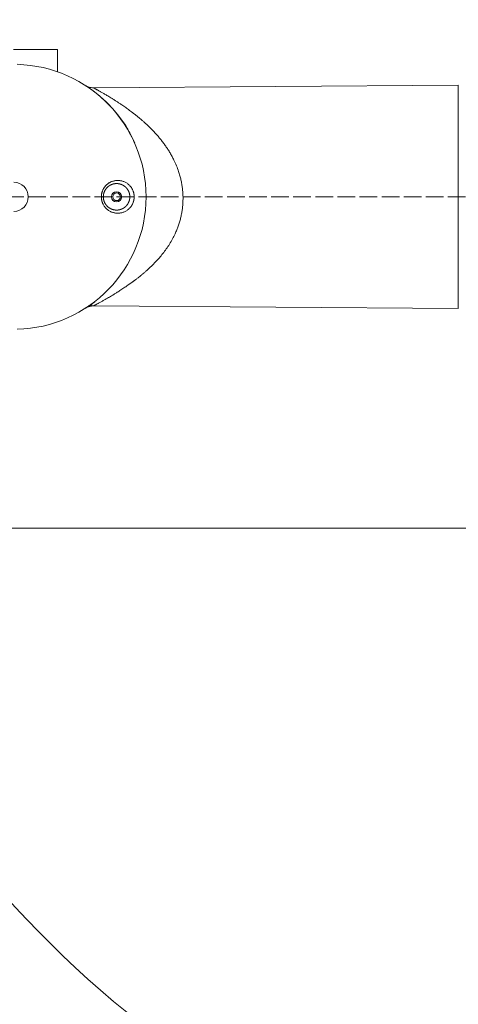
# Model space of a CAD drawing. Header units: millimetres. Extents: x 5437 to 18441, y -4466 to 3128.
# Tile 312 of 497: x 7400 to 7698, y 1073 to 1741. Entities that reach past the tile are written whole.
import ezdxf

# ---------------------------------------------------------------- set-up
doc = ezdxf.new("R2010")
doc.units = ezdxf.units.MM
doc.linetypes.add('ACAD_ISO02W100', pattern=[15, 12, -3])
doc.layers.add('1', color=7, linetype='Continuous', true_color=0xffffff)
doc.styles.add('TXT08', font='txt.shx', dxfattribs={"width": 0.8, "bigfont": 'gbcbig.shx'})
doc.dimstyles.new('YanXiu', dxfattribs={"dimtxt": 40, "dimasz": 30, "dimexe": 0.66, "dimexo": 0.66, "dimgap": 0.66, "dimtad": 0, "dimdec": 1, "dimdsep": 46, "dimtxsty": 'TXT08', "dimcen": 0, "dimclrd": 256, "dimclre": 165, "dimclrt": 90, "dimazin": 2, "dimtfac": 1, "dimtdec": 1, "dimtofl": 0, "dimtmove": 0, "dimatfit": 3, "dimfxl": 1, "dimlwd": 5, "dimlwe": 13, "dimarcsym": 0})

# ---------------------------------------------------------------- blocks, each defined once
blk = doc.blocks.new('*D39')
at = {"lineweight": 5, "transparency": 16777216}
for start, end in [(182.40821, 212.16324), (217.83676, 247.59179)]:
    blk.add_arc((7923.57, 1620.92), 713.81, start, end, dxfattribs=at)
at = {"lineweight": 20, "transparency": 16777216}
for points in [[(7205.4, 1590.82), (7215.39, 1591.03), (7209.76, 1620.92)], [(7653.27, 965.68), (7649.66, 956.35), (7679.44, 950.16)]]:
    blk.add_solid(points, dxfattribs=at)
at = {"layer": 'Defpoints', "color": 0, "lineweight": 20, "transparency": 16777216}
for p in [(7031.12, 1620.92), (8081.12, 1620.92), (7869.69, 1472.88), (7268.14, 1338.2), (7510.57, 486.2)]:
    blk.add_point(p, dxfattribs=at)
at = {"color": 90, "lineweight": 20, "transparency": 16777216, "insert": (7338.86, 1211.5), "char_height": 40, "attachment_point": 5, "rotation": 305, "style": 'TXT08'}
blk.add_mtext('70°', dxfattribs=at)
blk = doc.blocks.new('*D47')
at = {"color": 165, "lineweight": 13, "transparency": 16777216}
for p, q in [((7031.12, 1621.58), (7031.12, 1904.91)), ((8081.12, 1396.58), (8081.12, 1904.91))]:
    blk.add_line(p, q, dxfattribs=at)
at = {"lineweight": 5, "transparency": 16777216}
for p, q in [((7061.12, 1904.25), (7507.46, 1904.25)), ((8051.12, 1904.25), (7604.78, 1904.25))]:
    blk.add_line(p, q, dxfattribs=at)
at = {"lineweight": 20, "transparency": 16777216}
for points in [[(7061.12, 1909.25), (7061.12, 1899.25), (7031.12, 1904.25)], [(8051.12, 1909.25), (8051.12, 1899.25), (8081.12, 1904.25)]]:
    blk.add_solid(points, dxfattribs=at)
at = {"layer": 'Defpoints', "color": 0, "lineweight": 20, "transparency": 16777216}
for p in [(8081.12, 1904.25), (7031.12, 1620.92), (8081.12, 1395.92)]:
    blk.add_point(p, dxfattribs=at)
at = {"color": 90, "lineweight": 20, "transparency": 16777216, "insert": (7556.12, 1904.25), "char_height": 40, "attachment_point": 5, "style": 'TXT08'}
blk.add_mtext('1050', dxfattribs=at)
blk = doc.blocks.new('*D49')
at = {"color": 165, "lineweight": 13, "transparency": 16777216}
for p, q in [((8077.89, 1395.92), (6670.65, 1395.92)), ((8080.46, 515.92), (6670.65, 515.92))]:
    blk.add_line(p, q, dxfattribs=at)
at = {"lineweight": 5, "transparency": 16777216}
for p, q in [((6671.31, 1365.92), (6671.31, 996.58)), ((6671.31, 545.92), (6671.31, 915.26))]:
    blk.add_line(p, q, dxfattribs=at)
at = {"lineweight": 20, "transparency": 16777216}
for points in [[(6666.31, 1365.92), (6676.31, 1365.92), (6671.31, 1395.92)], [(6666.31, 545.92), (6676.31, 545.92), (6671.31, 515.92)]]:
    blk.add_solid(points, dxfattribs=at)
at = {"layer": 'Defpoints', "color": 0, "lineweight": 20, "transparency": 16777216}
for p in [(8078.55, 1395.92), (6671.31, 515.92), (8081.12, 515.92)]:
    blk.add_point(p, dxfattribs=at)
at = {"color": 90, "lineweight": 20, "transparency": 16777216, "insert": (6671.31, 955.92), "char_height": 40, "attachment_point": 5, "rotation": 90, "style": 'TXT08'}
blk.add_mtext('880', dxfattribs=at)
blk = doc.blocks.new('*D51')
at = {"color": 165, "lineweight": 13, "transparency": 16777216}
for p, q in [((7030.46, 1620.92), (6590.35, 1620.92)), ((8077.89, 1395.92), (6590.35, 1395.92))]:
    blk.add_line(p, q, dxfattribs=at)
at = {"lineweight": 5, "transparency": 16777216}
for p, q in [((6591.01, 1590.92), (6591.01, 1551.75)), ((6591.01, 1425.92), (6591.01, 1465.1))]:
    blk.add_line(p, q, dxfattribs=at)
at = {"lineweight": 20, "transparency": 16777216}
for points in [[(6586.01, 1590.92), (6596.01, 1590.92), (6591.01, 1620.92)], [(6586.01, 1425.92), (6596.01, 1425.92), (6591.01, 1395.92)]]:
    blk.add_solid(points, dxfattribs=at)
at = {"layer": 'Defpoints', "color": 0, "lineweight": 20, "transparency": 16777216}
for p in [(6591.01, 1620.92), (7031.12, 1620.92), (8078.55, 1395.92)]:
    blk.add_point(p, dxfattribs=at)
at = {"color": 90, "lineweight": 20, "transparency": 16777216, "insert": (6591.01, 1508.42), "char_height": 40, "attachment_point": 5, "rotation": 90, "style": 'TXT08'}
blk.add_mtext('225', dxfattribs=at)

msp = doc.modelspace()

# ---------------------------------------------------------------- linework, layer by layer
at = {"color": 3, "linetype": 'ACAD_ISO02W100', "lineweight": 13}
msp.add_line((7031.11836, 1620.92321), (8081.11836, 1620.92321), dxfattribs=at)
at = {"color": 7, "lineweight": 20}
msp.add_arc((8078.21928, 516.97839), 1942.36096, 17.50812349, 223.34882114, dxfattribs=at)
at = {"layer": '1', "color": 0, "lineweight": 20}
for p, q in [((7396.11836, 1720.92321), (7426.11836, 1720.92321)), ((7426.11836, 1720.92321), (7426.11836, 1705.77621)), ((7698.13931, 1696.69297), (7450.38622, 1694.9633)), ((7698.13931, 1696.69297), (7698.13931, 1545.15345)), ((7450.38616, 1546.88312), (7698.13931, 1545.15345))]:
    msp.add_line(p, q, dxfattribs=at)
for centre, radius, start, end in [((7396.11836, 1620.92321), 90, 271.56994383, 88.43005617), ((7396.11836, 1620.92321), 10, 271.56994384, 88.43005616), ((7466.11836, 1620.92321), 3.5, 0, 180), ((7466.11836, 1620.92321), 3.5, 180, 0), ((7466.11836, 1620.92321), 2.6, 0, 180), ((7466.11836, 1620.92321), 2.6, 180, 0)]:
    msp.add_arc(centre, radius, start, end, dxfattribs=at)
for points, degree, knots in [([(7450.38622, 1694.96332), (7449.90293, 1694.95994), (7449.41939, 1694.99165), (7448.46196, 1695.12457), (7447.98808, 1695.22579), (7447.05989, 1695.4956), (7446.60559, 1695.6642), (7445.7261, 1696.06524), (7445.30091, 1696.29768), (7444.89474, 1696.55961)], 3, [0, 0, 0, 0, 0.25, 0.25, 0.5, 0.5, 0.75, 0.75, 1, 1, 1, 1]), ([(7448.41023, 1694.15772), (7449.65078, 1693.30929), (7452.39632, 1691.23597), (7457.3569, 1687.05243), (7462.35279, 1682.1415), (7467.43582, 1676.30986), (7472.21028, 1669.73472), (7475.98285, 1662.85569), (7477.74713, 1659.01142), (7478.4517, 1657.27192)], 3, [0, 0, 0, 0, 0.147900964, 0.301074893, 0.44511415, 0.579567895, 0.742356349, 0.881408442, 1, 1, 1, 1]), ([(7450.38619, 1694.9633), (7450.38615, 1694.96329), (7450.38606, 1694.96326), (7450.38617, 1694.96311), (7450.38647, 1694.96286), (7450.38696, 1694.9625), (7450.38765, 1694.96205), (7450.38853, 1694.96149), (7450.3896, 1694.96084), (7450.39087, 1694.96008), (7450.39234, 1694.95923), (7450.394, 1694.95827), (7450.39585, 1694.95721), (7450.3979, 1694.95605), (7450.40014, 1694.95479), (7450.40257, 1694.95343), (7450.4052, 1694.95196), (7450.40803, 1694.9504), (7450.41105, 1694.94873), (7450.41426, 1694.94696), (7450.41767, 1694.9451), (7450.42127, 1694.94313), (7450.42507, 1694.94105), (7450.42906, 1694.93888), (7450.43325, 1694.93661), (7450.43763, 1694.93423), (7450.4422, 1694.93175), (7450.44697, 1694.92917), (7450.45193, 1694.92649), (7450.45709, 1694.92371), (7450.46244, 1694.92082), (7450.46799, 1694.91784), (7450.47373, 1694.91475), (7450.47966, 1694.91156), (7450.48579, 1694.90827), (7450.49212, 1694.90487), (7450.49864, 1694.90137), (7450.50535, 1694.89778), (7450.51226, 1694.89407), (7450.51936, 1694.89027), (7450.52665, 1694.88636), (7450.53415, 1694.88236), (7450.54183, 1694.87824), (7450.54971, 1694.87403), (7450.55778, 1694.86972), (7450.56605, 1694.8653), (7450.57451, 1694.86078), (7450.58317, 1694.85615), (7450.59202, 1694.85143), (7450.60107, 1694.8466), (7450.61031, 1694.84167), (7450.61974, 1694.83663), (7450.62937, 1694.83149), (7450.63919, 1694.82625), (7450.64921, 1694.82091), (7450.65942, 1694.81546), (7450.66983, 1694.80991), (7450.68043, 1694.80426), (7450.69122, 1694.79851), (7450.70221, 1694.79265), (7450.7134, 1694.78669), (7450.72478, 1694.78062), (7450.73635, 1694.77445), (7450.74812, 1694.76818), (7450.76008, 1694.7618), (7450.77223, 1694.75532), (7450.78458, 1694.74874), (7450.79713, 1694.74206), (7450.80987, 1694.73527), (7450.8228, 1694.72837), (7450.83593, 1694.72138), (7450.84925, 1694.71428), (7450.86277, 1694.70707), (7450.87648, 1694.69976), (7450.89039, 1694.69235), (7450.90449, 1694.68484), (7450.91878, 1694.67722), (7450.93327, 1694.66949), (7450.94795, 1694.66167), (7450.96283, 1694.65373), (7450.9779, 1694.6457), (7450.99317, 1694.63756), (7451.00863, 1694.62931), (7451.02428, 1694.62097), (7451.04013, 1694.61251), (7451.05618, 1694.60396), (7451.15623, 1694.55059), (7451.35986, 1694.4419), (7451.70757, 1694.25564), (7452.10845, 1694.03981), (7452.5625, 1693.79394), (7453.09961, 1693.50128), (7453.73169, 1693.15443), (7454.47009, 1692.74542), (7455.28445, 1692.28957), (7456.14957, 1691.79983), (7457.06094, 1691.27809), (7458.01435, 1690.72571), (7459.03677, 1690.12559), (7460.20649, 1689.42954), (7461.54401, 1688.6211), (7463.06842, 1687.68166), (7464.64068, 1686.69199), (7466.26111, 1685.65053), (7467.93, 1684.55371), (7469.51001, 1683.48936), (7470.98368, 1682.47456), (7472.2812, 1681.5632), (7473.62237, 1680.6021), (7474.92609, 1679.64754), (7476.29361, 1678.62458), (7477.38922, 1677.78556), (7478.33193, 1677.05052), (7479.05607, 1676.47883), (7479.77185, 1675.9053), (7480.72202, 1675.13415), (7481.81784, 1674.22679), (7483.20293, 1673.04809), (7484.526, 1671.88937), (7486.38463, 1670.21184), (7488.61172, 1668.10052), (7490.99394, 1665.67987), (7492.99633, 1663.50963), (7494.69454, 1661.56253), (7496.34872, 1659.55339), (7497.95685, 1657.47169), (7499.51681, 1655.30682), (7501.01449, 1653.07176), (7502.44416, 1650.75919), (7503.79981, 1648.3621), (7505.28289, 1645.47787), (7506.81218, 1642.07356), (7508.14195, 1638.4869), (7509.12145, 1635.27625), (7509.83303, 1632.4571), (7510.4061, 1629.59906), (7510.83564, 1626.70391), (7511.11662, 1623.77441), (7511.24473, 1620.84243), (7511.21948, 1617.91191), (7511.04061, 1614.98682), (7510.71117, 1612.09995), (7510.23565, 1609.2534), (7509.61881, 1606.44837), (7508.86955, 1603.71056), (7507.99578, 1601.04007), (7507.00507, 1598.43578), (7505.72745, 1595.49842), (7504.09133, 1592.24628), (7502.08615, 1588.81573), (7499.88593, 1585.51303), (7497.58814, 1582.43821), (7495.13112, 1579.47173), (7492.91573, 1577.03096), (7490.9071, 1574.9662), (7489.15412, 1573.25197), (7487.50617, 1571.71837), (7485.9775, 1570.3525), (7484.65191, 1569.20543), (7483.27972, 1568.05386), (7481.99543, 1567.00678), (7480.60779, 1565.90543), (7479.50642, 1565.05376), (7478.60727, 1564.37241), (7478.07896, 1563.97601), (7477.60117, 1563.62078), (7477.1739, 1563.30569), (7476.79715, 1563.02984), (7476.31855, 1562.68147), (7475.73458, 1562.26005), (7475.04185, 1561.76605), (7474.38862, 1561.3053), (7473.50567, 1560.68875), (7472.41452, 1559.93843), (7470.61599, 1558.72622), (7468.46688, 1557.31844), (7466.19287, 1555.88037), (7464.29641, 1554.71067), (7462.70791, 1553.75075), (7461.30449, 1552.91818), (7460.06733, 1552.19497), (7458.97607, 1551.56533), (7457.95578, 1550.98383), (7456.96958, 1550.42804), (7456.02305, 1549.90023), (7455.1223, 1549.40335), (7454.3022, 1548.95556), (7453.53784, 1548.54205), (7452.83658, 1548.1658), (7452.2064, 1547.83054), (7451.66978, 1547.54738), (7451.35819, 1547.38419), (7451.20249, 1547.30288), (7451.16696, 1547.28433), (7451.13222, 1547.26621), (7451.09827, 1547.24851), (7451.06512, 1547.23124), (7451.03275, 1547.21438), (7451.00117, 1547.19795), (7450.97039, 1547.18193), (7450.94039, 1547.16634), (7450.91118, 1547.15117), (7450.88277, 1547.13642), (7450.85514, 1547.12209), (7450.82831, 1547.10818), (7450.80226, 1547.09469), (7450.77701, 1547.08162), (7450.75254, 1547.06897), (7450.72887, 1547.05674), (7450.70598, 1547.04493), (7450.68389, 1547.03353), (7450.66258, 1547.02256), (7450.64207, 1547.012), (7450.62235, 1547.00186), (7450.60341, 1546.99214), (7450.58527, 1546.98283), (7450.56792, 1546.97394), (7450.55135, 1546.96547), (7450.53558, 1546.95741), (7450.5206, 1546.94977), (7450.5064, 1546.94255), (7450.493, 1546.93574), (7450.48039, 1546.92934), (7450.46857, 1546.92336), (7450.45754, 1546.9178), (7450.44729, 1546.91265), (7450.43784, 1546.90791), (7450.42918, 1546.90359), (7450.42131, 1546.89968), (7450.41423, 1546.89619), (7450.40794, 1546.8931), (7450.40244, 1546.89043), (7450.39773, 1546.88817), (7450.39381, 1546.88633), (7450.39068, 1546.88489), (7450.38835, 1546.88387), (7450.38675, 1546.88324), (7450.38636, 1546.88316), (7450.38616, 1546.88312)], 3, [0, 0, 0, 0, 0.000322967, 0.000645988, 0.000969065, 0.001292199, 0.001615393, 0.001938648, 0.002261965, 0.002585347, 0.002908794, 0.003232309, 0.003555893, 0.003879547, 0.004203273, 0.004527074, 0.00485095, 0.005174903, 0.005498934, 0.005823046, 0.00614724, 0.006471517, 0.006795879, 0.007120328, 0.007444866, 0.007769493, 0.008094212, 0.008419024, 0.00874393, 0.009068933, 0.009394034, 0.009719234, 0.010044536, 0.01036994, 0.010695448, 0.011021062, 0.011346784, 0.011672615, 0.011998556, 0.012324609, 0.012650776, 0.012977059, 0.013303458, 0.013629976, 0.013956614, 0.014283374, 0.014610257, 0.014937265, 0.015264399, 0.015591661, 0.015919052, 0.016246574, 0.016574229, 0.016902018, 0.017229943, 0.017558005, 0.017886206, 0.018214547, 0.018543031, 0.018871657, 0.019200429, 0.019529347, 0.019858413, 0.020187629, 0.020516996, 0.020846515, 0.021176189, 0.021506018, 0.021836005, 0.02216615, 0.022496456, 0.022826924, 0.023157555, 0.02348835, 0.023819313, 0.024150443, 0.024481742, 0.024813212, 0.025144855, 0.025476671, 0.025808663, 0.026140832, 0.026473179, 0.026805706, 0.027138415, 0.027471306, 0.027804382, 0.033295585, 0.038864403, 0.044516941, 0.05025904, 0.056096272, 0.06306631, 0.070218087, 0.077558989, 0.08509585, 0.092195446, 0.099512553, 0.107051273, 0.11481536, 0.124479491, 0.134598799, 0.145177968, 0.15489401, 0.165195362, 0.176084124, 0.183665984, 0.191709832, 0.199237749, 0.207434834, 0.214693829, 0.223248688, 0.226623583, 0.231186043, 0.235913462, 0.23914216, 0.247808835, 0.255106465, 0.263461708, 0.271134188, 0.28804485, 0.303352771, 0.314637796, 0.325440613, 0.335764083, 0.346996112, 0.357852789, 0.368340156, 0.379550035, 0.390451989, 0.40105679, 0.41774192, 0.433893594, 0.445026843, 0.455987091, 0.466798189, 0.477830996, 0.488778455, 0.499669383, 0.510560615, 0.521462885, 0.532405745, 0.543120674, 0.553951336, 0.564923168, 0.57547927, 0.586229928, 0.597193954, 0.61290451, 0.629220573, 0.644760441, 0.661053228, 0.676408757, 0.692727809, 0.702628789, 0.71313712, 0.724254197, 0.731842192, 0.73996034, 0.747356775, 0.75562478, 0.762132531, 0.771243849, 0.774560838, 0.777588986, 0.780328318, 0.782778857, 0.784940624, 0.786813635, 0.79102284, 0.795011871, 0.798780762, 0.802329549, 0.810328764, 0.817787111, 0.833870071, 0.848514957, 0.859152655, 0.869310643, 0.878993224, 0.886907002, 0.894586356, 0.90203495, 0.909256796, 0.917098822, 0.924731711, 0.932162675, 0.939399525, 0.947182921, 0.954799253, 0.962261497, 0.969583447, 0.970257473, 0.970930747, 0.971603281, 0.972275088, 0.97294618, 0.973616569, 0.974286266, 0.974955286, 0.975623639, 0.976291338, 0.976958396, 0.977624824, 0.978290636, 0.978955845, 0.979620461, 0.980284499, 0.98094797, 0.981610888, 0.982273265, 0.982935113, 0.983596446, 0.984257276, 0.984917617, 0.985577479, 0.986236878, 0.986895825, 0.987554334, 0.988212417, 0.988870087, 0.989527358, 0.990184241, 0.990840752, 0.991496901, 0.992152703, 0.992808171, 0.993463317, 0.994118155, 0.994772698, 0.995426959, 0.996080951, 0.996734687, 0.997388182, 0.998041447, 0.998694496, 0.999347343, 1, 1, 1, 1]), ([(7455.78053, 1620.92321), (7455.78055, 1620.9405), (7455.7806, 1620.97508), (7455.78097, 1621.02694), (7455.78158, 1621.07878), (7455.78243, 1621.13061), (7455.78352, 1621.18244), (7455.78486, 1621.23425), (7455.78644, 1621.28604), (7455.78826, 1621.33783), (7455.79033, 1621.38961), (7455.79264, 1621.44138), (7455.79519, 1621.49315), (7455.79799, 1621.5449), (7455.80102, 1621.59665), (7455.80431, 1621.6484), (7455.80783, 1621.70014), (7455.8116, 1621.75187), (7455.81561, 1621.8036), (7455.81987, 1621.85533), (7455.82437, 1621.90706), (7455.82911, 1621.95878), (7455.8341, 1622.01051), (7455.83932, 1622.06223), (7455.8448, 1622.11395), (7455.85051, 1622.16568), (7455.85647, 1622.21741), (7455.86267, 1622.26914), (7455.86912, 1622.32087), (7455.87581, 1622.37261), (7455.89647, 1622.52684), (7455.93554, 1622.78265), (7456.00172, 1623.13818), (7456.0794, 1623.49105), (7456.19277, 1623.93626), (7456.35468, 1624.46937), (7456.58179, 1625.08318), (7456.84566, 1625.68347), (7457.13195, 1626.24255), (7457.43389, 1626.76098), (7457.74625, 1627.23894), (7458.08359, 1627.7011), (7458.54092, 1628.26414), (7459.14342, 1628.90648), (7459.81533, 1629.50152), (7460.42586, 1629.96628), (7460.95526, 1630.32329), (7461.58326, 1630.69609), (7462.31961, 1631.06691), (7463.15705, 1631.40568), (7464.01458, 1631.67488), (7464.87649, 1631.87153), (7465.75194, 1631.99986), (7466.6303, 1632.05833), (7467.51599, 1632.04753), (7468.40361, 1631.96578), (7469.29184, 1631.81175), (7470.18054, 1631.58171), (7471.06155, 1631.27423), (7471.94004, 1630.88103), (7472.79973, 1630.40291), (7473.65083, 1629.82329), (7474.4673, 1629.14803), (7475.12173, 1628.48859), (7475.61912, 1627.90493), (7475.98525, 1627.42477), (7476.32464, 1626.92547), (7476.6502, 1626.3856), (7476.9565, 1625.80471), (7477.23715, 1625.18257), (7477.47879, 1624.54483), (7477.62334, 1624.07874), (7477.70023, 1623.79639), (7477.72496, 1623.70236), (7477.74886, 1623.60819), (7477.77192, 1623.51387), (7477.79414, 1623.41942), (7477.81553, 1623.32482), (7477.83608, 1623.2301), (7477.8558, 1623.13524), (7477.87468, 1623.04025), (7477.89272, 1622.94513), (7477.90993, 1622.84989), (7477.9263, 1622.75453), (7477.94183, 1622.65905), (7477.95653, 1622.56346), (7477.97038, 1622.46775), (7477.9834, 1622.37193), (7477.99558, 1622.27601), (7478.00692, 1622.17997), (7478.01743, 1622.08384), (7478.02709, 1621.9876), (7478.03592, 1621.89127), (7478.0439, 1621.79484), (7478.05105, 1621.69832), (7478.05736, 1621.60172), (7478.06282, 1621.50502), (7478.06745, 1621.40824), (7478.07123, 1621.31138), (7478.07418, 1621.21444), (7478.07627, 1621.11743), (7478.07758, 1621.02034), (7478.07774, 1620.95559), (7478.07782, 1620.92321)], 3, [0, 0, 0, 0, 0.001414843, 0.002829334, 0.004243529, 0.005657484, 0.007071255, 0.008484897, 0.009898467, 0.01131202, 0.012725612, 0.0141393, 0.015553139, 0.016967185, 0.018381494, 0.019796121, 0.021211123, 0.022626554, 0.024042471, 0.025458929, 0.026875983, 0.028293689, 0.029712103, 0.031131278, 0.032551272, 0.033972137, 0.03539393, 0.036816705, 0.038240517, 0.03966542, 0.041091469, 0.050992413, 0.060876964, 0.070763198, 0.080669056, 0.09866157, 0.116654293, 0.13474709, 0.153036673, 0.168946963, 0.184902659, 0.200959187, 0.217170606, 0.246308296, 0.275886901, 0.294151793, 0.312610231, 0.331321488, 0.357855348, 0.384863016, 0.41094675, 0.437471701, 0.463488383, 0.489889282, 0.516180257, 0.542779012, 0.56969047, 0.596808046, 0.624709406, 0.652697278, 0.682045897, 0.711328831, 0.742752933, 0.773958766, 0.791184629, 0.808279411, 0.825284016, 0.842239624, 0.861327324, 0.880254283, 0.899079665, 0.917862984, 0.920537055, 0.923207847, 0.925875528, 0.928540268, 0.931202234, 0.933861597, 0.936518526, 0.939173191, 0.941825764, 0.944476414, 0.947125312, 0.949772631, 0.952418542, 0.955063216, 0.957706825, 0.960349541, 0.962991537, 0.965632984, 0.968274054, 0.970914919, 0.973555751, 0.976196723, 0.978838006, 0.981479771, 0.98412219, 0.986765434, 0.989409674, 0.99205508, 0.994701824, 0.997350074, 1, 1, 1, 1]), ([(7457.11836, 1620.92321), (7457.11836, 1622.09314), (7457.31175, 1623.26526), (7457.67753, 1624.26653), (7458.52822, 1625.95631), (7459.59503, 1627.19413), (7460.14458, 1627.71399), (7461.14183, 1628.48415), (7462.19249, 1629.04506), (7462.64675, 1629.2485), (7464.1773, 1629.8133), (7465.76593, 1630.01805), (7466.88891, 1629.99515), (7468.45259, 1629.72436), (7469.98583, 1629.06968), (7470.40707, 1628.85723), (7471.44244, 1628.24591), (7472.42987, 1627.41044), (7472.9966, 1626.81929), (7473.98779, 1625.508), (7474.71953, 1623.78776), (7474.98506, 1622.88194), (7475.11837, 1621.90198), (7475.11837, 1620.92321)], 5, [0, 0, 0, 0, 0, 0, 0.148899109, 0.148899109, 0.148899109, 0.291799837, 0.291799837, 0.291799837, 0.39732602, 0.39732602, 0.39732602, 0.64267036, 0.64267036, 0.64267036, 0.736544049, 0.736544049, 0.736544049, 0.876569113, 0.876569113, 0.876569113, 1, 1, 1, 1, 1, 1]), ([(7455.78053, 1620.92321), (7456.01328, 1620.92321), (7456.23345, 1620.92321), (7456.43365, 1620.92321), (7456.78081, 1620.92321), (7457.00402, 1620.92321), (7457.08009, 1620.92321), (7457.11821, 1620.92321), (7457.11836, 1620.92321)], 5, [0, 0, 0, 0, 0, 0, 0.500275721, 0.500275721, 0.500275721, 1, 1, 1, 1, 1, 1]), ([(7478.07782, 1620.92321), (7478.0778, 1620.90685), (7478.07776, 1620.87413), (7478.07742, 1620.82506), (7478.07688, 1620.77599), (7478.07612, 1620.72693), (7478.07515, 1620.67786), (7478.07395, 1620.62881), (7478.07254, 1620.57976), (7478.07092, 1620.53071), (7478.06907, 1620.48167), (7478.06701, 1620.43264), (7478.06473, 1620.38361), (7478.06223, 1620.33459), (7478.05952, 1620.28558), (7478.05659, 1620.23657), (7478.05344, 1620.18758), (7478.05008, 1620.13859), (7478.0465, 1620.08961), (7478.0427, 1620.04063), (7478.03869, 1619.99167), (7478.03446, 1619.94272), (7478.03001, 1619.89378), (7478.02534, 1619.84484), (7478.02046, 1619.79592), (7478.01536, 1619.74701), (7478.01004, 1619.69811), (7478.00451, 1619.64923), (7477.99876, 1619.60035), (7477.99279, 1619.55149), (7477.98661, 1619.50264), (7477.98021, 1619.4538), (7477.95923, 1619.29907), (7477.91902, 1619.03918), (7477.85043, 1618.67604), (7477.76981, 1618.31544), (7477.65103, 1617.85647), (7477.4798, 1617.30384), (7477.23817, 1616.66583), (7476.9573, 1616.04313), (7476.61927, 1615.40208), (7476.21806, 1614.75014), (7475.74739, 1614.09676), (7475.16965, 1613.40639), (7474.46904, 1612.70016), (7473.6532, 1612.02497), (7472.80267, 1611.44531), (7471.94338, 1610.96703), (7471.0651, 1610.57362), (7470.1841, 1610.26589), (7469.29515, 1610.03552), (7468.40648, 1609.88113), (7467.5183, 1609.79905), (7466.63209, 1609.78803), (7465.75326, 1609.84639), (7464.87769, 1609.97466), (7464.01574, 1610.17132), (7463.15844, 1610.44047), (7462.32106, 1610.77917), (7461.49049, 1611.19724), (7460.68762, 1611.68895), (7459.89619, 1612.27304), (7459.14348, 1612.93904), (7458.41141, 1613.71953), (7457.73573, 1614.59609), (7457.22245, 1615.42794), (7456.8563, 1616.14263), (7456.64014, 1616.63137), (7456.48112, 1617.03785), (7456.36736, 1617.35702), (7456.26344, 1617.67946), (7456.16726, 1618.01235), (7456.07969, 1618.35545), (7456.00176, 1618.70852), (7455.9354, 1619.06395), (7455.89382, 1619.33553), (7455.86926, 1619.52163), (7455.85701, 1619.6214), (7455.84566, 1619.72119), (7455.83523, 1619.82103), (7455.8257, 1619.92091), (7455.81708, 1620.02083), (7455.80937, 1620.12082), (7455.80257, 1620.22086), (7455.79668, 1620.32096), (7455.7917, 1620.42114), (7455.78762, 1620.52139), (7455.78445, 1620.62172), (7455.7822, 1620.72214), (7455.78079, 1620.82264), (7455.78061, 1620.88968), (7455.78053, 1620.92321)], 3, [0, 0, 0, 0, 0.001338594, 0.00267713, 0.00401563, 0.005354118, 0.006692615, 0.008031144, 0.009369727, 0.010708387, 0.012047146, 0.013386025, 0.014725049, 0.016064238, 0.017403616, 0.018743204, 0.020083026, 0.021423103, 0.022763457, 0.024104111, 0.025445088, 0.026786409, 0.028128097, 0.029470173, 0.030812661, 0.032155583, 0.03349896, 0.034842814, 0.036187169, 0.037532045, 0.038877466, 0.040223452, 0.041570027, 0.051680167, 0.061793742, 0.071920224, 0.08206908, 0.100849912, 0.119682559, 0.138626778, 0.157741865, 0.180350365, 0.203066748, 0.225988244, 0.257180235, 0.288581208, 0.317854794, 0.347197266, 0.375178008, 0.403085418, 0.430213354, 0.457140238, 0.483759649, 0.510069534, 0.53648135, 0.562512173, 0.589025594, 0.615113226, 0.642112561, 0.668645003, 0.696614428, 0.724089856, 0.753690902, 0.782827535, 0.815145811, 0.847047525, 0.864574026, 0.882014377, 0.891371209, 0.900697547, 0.910007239, 0.919314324, 0.929236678, 0.939130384, 0.949013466, 0.958904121, 0.961651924, 0.964396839, 0.967139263, 0.969879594, 0.972618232, 0.975355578, 0.978092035, 0.980828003, 0.983563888, 0.986300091, 0.989037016, 0.991775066, 0.994514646, 0.997256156, 1, 1, 1, 1]), ([(7475.11837, 1620.92322), (7475.11837, 1619.73723), (7474.92161, 1618.54971), (7474.53676, 1617.49752), (7473.5583, 1615.62331), (7472.30359, 1614.2907), (7471.62139, 1613.72594), (7469.93591, 1612.62691), (7468.17423, 1612.06768), (7467.14658, 1611.89536), (7465.00665, 1611.83434), (7462.93009, 1612.39592), (7461.87728, 1612.85945), (7460.32074, 1613.84891), (7458.95451, 1615.40324), (7458.50849, 1616.02159), (7457.81532, 1617.2444), (7457.34134, 1618.76666), (7457.19275, 1619.45962), (7457.11836, 1620.19165), (7457.11836, 1620.92321)], 5, [0, 0, 0, 0, 0, 0, 0.149650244, 0.149650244, 0.149650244, 0.310388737, 0.310388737, 0.310388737, 0.533645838, 0.533645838, 0.533645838, 0.777500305, 0.777500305, 0.777500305, 0.906889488, 0.906889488, 0.906889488, 1, 1, 1, 1, 1, 1]), ([(7475.11836, 1620.9232), (7475.11837, 1620.92321), (7475.22554, 1620.92321), (7475.44036, 1620.92321), (7476.04363, 1620.92321), (7476.86556, 1620.92321), (7477.29948, 1620.92321), (7477.71437, 1620.92321), (7478.07782, 1620.92321)], 5, [0, 0, 0, 0, 0, 0, 0.5, 0.5, 0.5, 1, 1, 1, 1, 1, 1])]:
    msp.add_open_spline(points, degree=degree, knots=knots, dxfattribs=at)
for points, degree in [([(7444.89478, 1545.28683), (7446.11328, 1546.07262), (7447.48405, 1546.62307), (7448.93631, 1546.89324), (7450.38616, 1546.88312)], 4), ([(7445.51773, 1545.65732), (7446.13088, 1545.98383), (7449.45739, 1547.99796)], 2), ([(7451.38289, 1549.62789), (7447.38669, 1546.8963), (7445.52426, 1545.69653)], 2), ([(7446.84705, 1546.42857), (7447.82818, 1546.74344), (7449.6617, 1546.86192)], 2), ([(7451.23358, 1549.77471), (7449.35912, 1548.31101), (7447.96187, 1547.30727)], 2)]:
    msp.add_open_spline(points, degree=degree, dxfattribs=at)

# ---------------------------------------------------------------- dimensions: what is measured, and where the dimension line sits
at = {"color": 7, "lineweight": 20}
dim = msp.add_linear_dim(base=(8081.11836, 1904.25212), p1=(7031.11836, 1620.92321), p2=(8081.11836, 1395.92321), dimstyle='YanXiu', dxfattribs=at)
dim.commit()
dim.dimension.update_dxf_attribs({"geometry": '*D47', "text_midpoint": (7556.11836, 1904.25212), "dimtype": 160})
for base, p2, picture, middle in [((6591.01462, 1620.92321), (7031.11836, 1620.92321), '*D51', (6591.01462, 1508.42321)), ((6671.30762, 515.92321), (8081.11836, 515.92321), '*D49', (6671.30762, 955.92321))]:
    dim = msp.add_linear_dim(base=base, p1=(8078.54575, 1395.92321), p2=p2, angle=90, dimstyle='YanXiu', dxfattribs=at)
    dim.commit()
    dim.dimension.update_dxf_attribs({"geometry": picture, "text_midpoint": middle, "dimtype": 160})
dim = msp.add_angular_dim_2l(base=(7268.14254, 1338.19868), line1=((7031.11836, 1620.92321), (8081.11836, 1620.92321)), line2=((7510.56637, 486.20049), (7869.68753, 1472.87774)), dimstyle='YanXiu', dxfattribs=at)
dim.commit()
dim.dimension.update_dxf_attribs({"geometry": '*D39', "text_midpoint": (7338.85517, 1211.5003)})

doc.saveas('drawing.dxf')
